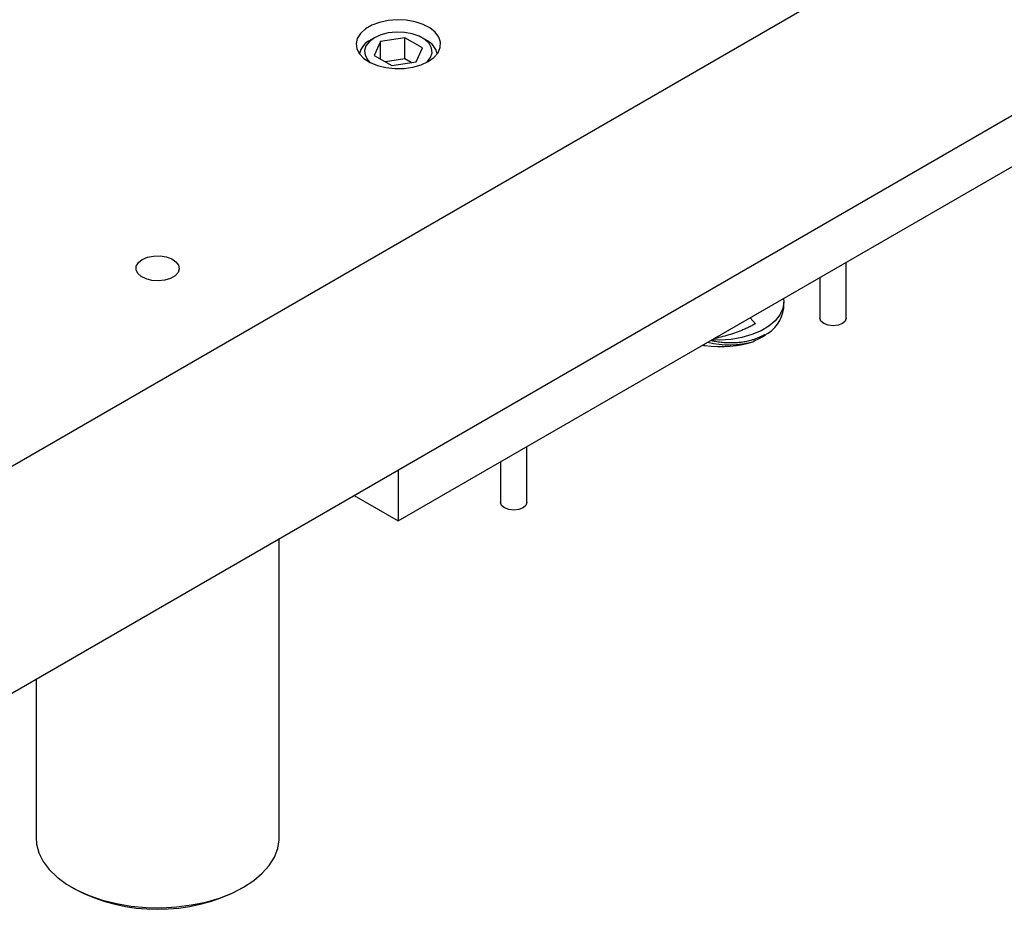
# Model space of a CAD drawing. Header units: inches. Extents: x 1802 to 2468, y -253 to -72.
# Tile 473 of 570: x 2227.11 to 2234.19, y -93.42 to -87.02. Entities that reach past the tile are written whole.
import ezdxf

# ---------------------------------------------------------------- set-up
doc = ezdxf.new("R2010")
doc.units = ezdxf.units.IN
doc.header["$LTSCALE"] = 0.5
doc.header["$MEASUREMENT"] = 0
for name, color, linetype in [('DST-M-S', 53, 'Continuous'), ('MFT-M-S', 8, 'Continuous'), ('PAD-M-S', 135, 'Continuous'), ('PUN-M-S', 8, 'Continuous'), ('SVF-M-S', 8, 'Continuous')]:
    doc.layers.add(name, color=color, linetype=linetype)

msp = doc.modelspace()

# ---------------------------------------------------------------- linework, layer by layer
at = {"layer": 'DST-M-S', "linetype": 'Continuous', "lineweight": 25}
for p, q in [((2226.33232, -90.64934), (2240.47446, -82.48526)), ((2226.33232, -92.28242), (2240.47446, -84.11834)), ((2229.64173, -87.06301), (2229.59517, -87.08989)), ((2229.69721, -87.04254), (2229.64173, -87.06301)), ((2229.75901, -87.02943), (2229.69721, -87.04254)), ((2229.82425, -87.0243), (2229.75901, -87.02943)), ((2229.88988, -87.02738), (2229.82425, -87.0243)), ((2229.95282, -87.03854), (2229.88988, -87.02738)), ((2230.01014, -87.05725), (2229.95282, -87.03854)), ((2230.05915, -87.08263), (2230.01014, -87.05725)), ((2230.09757, -87.1135), (2230.05915, -87.08263)), ((2229.55971, -87.12192), (2229.537, -87.15759)), ((2229.59517, -87.08989), (2229.55971, -87.12192)), ((2230.12359, -87.14842), (2230.09757, -87.1135)), ((2230.13599, -87.18575), (2230.12359, -87.14842)), ((2229.537, -87.15759), (2229.52811, -87.19526)), ((2229.52811, -87.19526), (2229.53345, -87.23314)), ((2230.11832, -87.26064), (2230.13421, -87.22375)), ((2230.13421, -87.22375), (2230.13599, -87.18575)), ((2229.53345, -87.23314), (2229.55278, -87.26948)), ((2229.55278, -87.26948), (2229.58519, -87.30257)), ((2230.04781, -87.32432), (2230.08906, -87.29469)), ((2230.08906, -87.29469), (2230.11832, -87.26064)), ((2229.58519, -87.30257), (2229.62916, -87.33086)), ((2229.62916, -87.33086), (2229.68264, -87.35304)), ((2229.68264, -87.35304), (2229.74312, -87.36806)), ((2229.87361, -87.37419), (2229.9375, -87.36502)), ((2229.9375, -87.36502), (2229.99649, -87.34813)), ((2229.99649, -87.34813), (2230.04781, -87.32432)), ((2229.74312, -87.36806), (2229.80779, -87.37522)), ((2229.80779, -87.37522), (2229.87361, -87.37419)), ((2227.94656, -88.79565), (2227.96194, -88.77028)), ((2227.96194, -88.77028), (2227.9896, -88.74864)), ((2227.9896, -88.74864), (2228.02708, -88.73268)), ((2228.02708, -88.73268), (2228.07104, -88.7238)), ((2228.07104, -88.7238), (2228.11758, -88.72279)), ((2228.11758, -88.72279), (2228.16257, -88.72975)), ((2228.16257, -88.72975), (2228.20201, -88.74405)), ((2228.20201, -88.74405), (2228.23239, -88.76443)), ((2228.23239, -88.76443), (2228.25101, -88.78908)), ((2227.94482, -88.82252), (2227.94656, -88.79565)), ((2227.95687, -88.84849), (2227.94482, -88.82252)), ((2227.98165, -88.87126), (2227.95687, -88.84849)), ((2228.24757, -88.84222), (2228.22581, -88.86599)), ((2228.25623, -88.8158), (2228.24757, -88.84222)), ((2228.25101, -88.78908), (2228.25623, -88.8158)), ((2228.01696, -88.8888), (2227.98165, -88.87126)), ((2228.05965, -88.89955), (2228.01696, -88.8888)), ((2228.10593, -88.90256), (2228.05965, -88.89955)), ((2228.15169, -88.89756), (2228.10593, -88.90256)), ((2228.19287, -88.885), (2228.15169, -88.89756)), ((2228.22581, -88.86599), (2228.19287, -88.885))]:
    msp.add_line(p, q, dxfattribs=at)
at = {"layer": 'MFT-M-S', "linetype": 'Continuous', "lineweight": 25}
for p, q in [((2228.97509, -92.90738), (2228.97509, -90.75679)), ((2227.22509, -91.76704), (2227.22509, -92.90738)), ((2227.22509, -92.90738), (2227.22897, -92.95491)), ((2227.22897, -92.95491), (2227.24616, -93.01757)), ((2228.96431, -92.9864), (2228.97466, -92.92324)), ((2228.97466, -92.92324), (2228.97509, -92.90738)), ((2227.24616, -93.01757), (2227.27682, -93.07848)), ((2228.94034, -93.0483), (2228.96431, -92.9864)), ((2227.27682, -93.07848), (2227.32046, -93.1367)), ((2228.90312, -93.10799), (2228.94034, -93.0483)), ((2227.32046, -93.1367), (2227.37639, -93.1913)), ((2228.79147, -93.21697), (2228.85324, -93.16451)), ((2228.85324, -93.16451), (2228.90312, -93.10799)), ((2227.37639, -93.1913), (2227.44374, -93.24142)), ((2227.44374, -93.24142), (2227.52144, -93.28628)), ((2228.71881, -93.26455), (2228.79147, -93.21697)), ((2227.48127, -93.2645), (2227.50248, -93.27675)), ((2227.52144, -93.28628), (2227.60826, -93.32516)), ((2228.5455, -93.34216), (2228.63638, -93.3065)), ((2228.63638, -93.3065), (2228.71881, -93.26455)), ((2228.69769, -93.27675), (2228.71891, -93.2645)), ((2227.60826, -93.32516), (2227.70285, -93.35745)), ((2227.70285, -93.35745), (2227.80369, -93.38264)), ((2227.80369, -93.38264), (2227.90921, -93.40034)), ((2228.3442, -93.39245), (2228.44759, -93.37096)), ((2228.44759, -93.37096), (2228.5455, -93.34216)), ((2227.90921, -93.40034), (2228.01774, -93.41026)), ((2228.01774, -93.41026), (2228.12757, -93.41225)), ((2228.12757, -93.41225), (2228.23697, -93.40628)), ((2228.23697, -93.40628), (2228.3442, -93.39245))]:
    msp.add_line(p, q, dxfattribs=at)
msp.add_arc((2228.10009, -92.13247), 1.29093, 242.423892, 297.570733, dxfattribs=at)
at = {"layer": 'PAD-M-S', "linetype": 'Continuous', "lineweight": 25}
for p, q in [((2229.8325, -90.6294), (2235.48935, -87.36376)), ((2229.8325, -90.26181), (2229.8325, -90.6294)), ((2229.51413, -90.44561), (2229.8325, -90.6294))]:
    msp.add_line(p, q, dxfattribs=at)
at = {"layer": 'PUN-M-S', "linetype": 'Continuous', "lineweight": 25}
for p, q in [((2233.0562, -89.17028), (2233.0562, -88.7684)), ((2232.8667, -88.87779), (2232.8667, -89.17028)), ((2232.87391, -89.19121), (2232.8667, -89.17028)), ((2232.89445, -89.20896), (2232.87391, -89.19121)), ((2232.92519, -89.22082), (2232.89445, -89.20896)), ((2233.02844, -89.20896), (2232.99771, -89.22082)), ((2233.04898, -89.19121), (2233.02844, -89.20896)), ((2233.0562, -89.17028), (2233.04898, -89.19121)), ((2232.96145, -89.22498), (2232.92519, -89.22082)), ((2232.99771, -89.22082), (2232.96145, -89.22498)), ((2230.7581, -90.49695), (2230.7581, -90.09506)), ((2230.5686, -90.20445), (2230.5686, -90.49695)), ((2230.57581, -90.51788), (2230.5686, -90.49695)), ((2230.59635, -90.53562), (2230.57581, -90.51788)), ((2230.62709, -90.54748), (2230.59635, -90.53562)), ((2230.66335, -90.55164), (2230.62709, -90.54748)), ((2230.69961, -90.54748), (2230.66335, -90.55164)), ((2230.73035, -90.53562), (2230.69961, -90.54748)), ((2230.75089, -90.51788), (2230.73035, -90.53562)), ((2230.7581, -90.49695), (2230.75089, -90.51788))]:
    msp.add_line(p, q, dxfattribs=at)
at = {"layer": 'SVF-M-S', "linetype": 'Continuous', "lineweight": 25}
for p, q in [((2229.66014, -87.15359), (2229.6239, -87.1803)), ((2229.66011, -87.15361), (2229.63359, -87.16892)), ((2229.7064, -87.13267), (2229.66014, -87.15359)), ((2229.87912, -87.15265), (2229.70513, -87.17956)), ((2229.75998, -87.11875), (2229.7064, -87.13267)), ((2229.81778, -87.11264), (2229.75998, -87.11875)), ((2229.87644, -87.11468), (2229.81778, -87.11264)), ((2229.93254, -87.12478), (2229.87644, -87.11468)), ((2230.00649, -87.22618), (2229.87912, -87.15265)), ((2229.87912, -87.30575), (2229.87912, -87.15265)), ((2229.98282, -87.14233), (2229.93254, -87.12478)), ((2230.02437, -87.16631), (2229.98282, -87.14233)), ((2230.0314, -87.16892), (2230.00488, -87.15361)), ((2229.59979, -87.21123), (2229.58919, -87.2446)), ((2229.6239, -87.1803), (2229.59979, -87.21123)), ((2229.70513, -87.17956), (2229.6585, -87.28001)), ((2229.70513, -87.30692), (2229.70513, -87.17956)), ((2230.05477, -87.19534), (2230.02437, -87.16631)), ((2230.07226, -87.22773), (2230.05477, -87.19534)), ((2229.58919, -87.2446), (2229.59274, -87.27846)), ((2229.59274, -87.27846), (2229.61022, -87.31084)), ((2229.6585, -87.28001), (2229.78588, -87.35354)), ((2229.95987, -87.32662), (2230.00649, -87.22618)), ((2230.0411, -87.32589), (2230.06521, -87.29496)), ((2230.06521, -87.29496), (2230.0758, -87.26159)), ((2230.0758, -87.26159), (2230.07226, -87.22773)), ((2229.61022, -87.31084), (2229.62966, -87.33112)), ((2229.87912, -87.30575), (2229.74029, -87.32722)), ((2229.78588, -87.35354), (2229.95987, -87.32662)), ((2229.9247, -87.33206), (2229.87912, -87.30575)), ((2230.03534, -87.33112), (2230.0411, -87.32589)), ((2232.6056, -89.05437), (2232.59875, -89.10099)), ((2232.60363, -89.02966), (2232.6056, -89.05437)), ((2232.6056, -89.0987), (2232.6056, -89.0546)), ((2232.59875, -89.10099), (2232.57828, -89.14626)), ((2232.40198, -89.21127), (2232.36546, -89.16715)), ((2232.54477, -89.18886), (2232.4992, -89.22755)), ((2232.57828, -89.14626), (2232.54477, -89.18886)), ((2232.44291, -89.26121), (2232.37752, -89.28885)), ((2232.4992, -89.22755), (2232.44291, -89.26121)), ((2232.14683, -89.32866), (2232.08738, -89.32768)), ((2232.2273, -89.32307), (2232.14683, -89.32866)), ((2232.30495, -89.30968), (2232.2273, -89.32307)), ((2232.37752, -89.28885), (2232.30495, -89.30968)), ((2232.47185, -89.2957), (2232.46647, -89.2892)), ((2232.03923, -89.36779), (2232.02169, -89.3656))]:
    msp.add_line(p, q, dxfattribs=at)
for centre, radius, start, end in [((2229.693, -87.30009), 0.144, 114.353679, 167.523356), ((2229.97201, -87.30008), 0.14398, 12.475851, 65.635256), ((2232.36746, -89.07469), 0.23934, 294.436575, 354.243284), ((2232.21278, -88.72623), 0.63662, 256.029529, 286.237242)]:
    msp.add_arc(centre, radius, start, end, dxfattribs=at)
for centre, major_axis, ratio, start_param, end_param in [((2232.13578, -89.10169), (0.47433, -0.01383), 0.5766321, 4.5242631, 5.2967416), ((2232.1306, -89.07106), (0.47341, -0.06017), 0.6449764, 4.5670809, 4.6006331)]:
    msp.add_ellipse(centre, major_axis=major_axis, ratio=ratio, start_param=start_param, end_param=end_param, dxfattribs=at)
for points, knots in [([(2232.40198, -89.21127), (2232.39334, -89.21612), (2232.37605, -89.22582), (2232.34853, -89.23946), (2232.31986, -89.25243), (2232.28326, -89.26737), (2232.23792, -89.28358), (2232.18278, -89.29997), (2232.13768, -89.3116), (2232.11056, -89.31707), (2232.10318, -89.31856)], [0, 0, 0, 0, 0.101819, 0.2038799, 0.3066646, 0.4096856, 0.5828783, 0.7570554, 0.9339521, 1, 1, 1, 1]), ([(2232.08322, -89.33009), (2232.09049, -89.33176), (2232.11088, -89.33645), (2232.14506, -89.34167), (2232.18549, -89.34578), (2232.22551, -89.34721), (2232.2646, -89.34612), (2232.30271, -89.34252), (2232.34014, -89.33631), (2232.37263, -89.32836), (2232.40022, -89.3196), (2232.42332, -89.31074), (2232.44559, -89.30072), (2232.4595, -89.29305), (2232.46647, -89.2892)], [0, 0, 0, 0, 0.0528238, 0.1481878, 0.2456314, 0.3438079, 0.4381483, 0.5331761, 0.6304057, 0.72841, 0.7956446, 0.8631379, 0.9314323, 1, 1, 1, 1]), ([(2232.47185, -89.2957), (2232.45888, -89.30298), (2232.43288, -89.31756), (2232.40484, -89.33081), (2232.39079, -89.33745)], [0, 0, 0, 0, 0.4991911, 1, 1, 1, 1])]:
    msp.add_open_spline(points, degree=3, knots=knots, dxfattribs=at)

doc.saveas('drawing.dxf')
